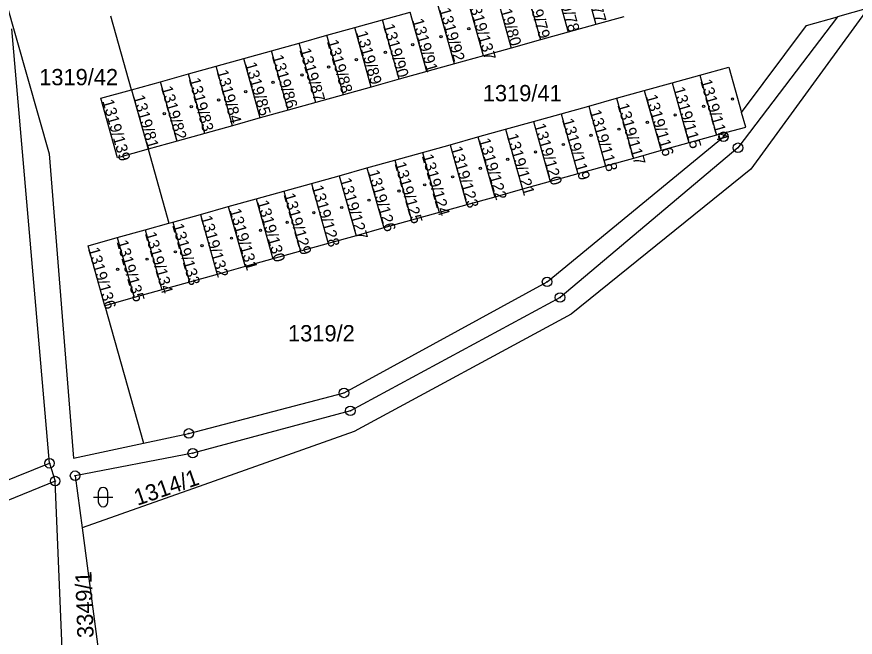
# Model space of a CAD drawing. Extents: x -733394 to -722299, y -1082822 to -1075049.
# Drawn here: x -728084.3 to -727997, y -1078945.4 to -1078880.6 of the extents above; entities that cross this region are included whole.
import ezdxf

# ---------------------------------------------------------------- set-up
doc = ezdxf.new("R2010")
doc.units = 0
for name, color, linetype in [('Hranice parcel', 7, 'Continuous'), ('Parcelní čísla', 7, 'Continuous'), ('Značky bodu BP', 7, 'Continuous'), ('Značky budov', 7, 'Continuous'), ('Značky kultur', 7, 'Continuous')]:
    doc.layers.add(name, color=color, linetype=linetype)

msp = doc.modelspace()

# ---------------------------------------------------------------- linework, layer by layer
at = {"layer": 'Hranice parcel'}
for p, q in [((-728025.72, -1078875.24), (-728023.99, -1078881.45)), ((-728028.61, -1078876.05), (-728026.88, -1078882.26)), ((-728031.5, -1078876.85), (-728029.77, -1078883.06)), ((-728034.54, -1078877.7), (-728032.81, -1078883.91)), ((-728035.7, -1078884.71), (-728037.43, -1078878.51)), ((-728038.73, -1078885.56), (-728040.46, -1078879.35)), ((-728072.39, -1078888.26), (-728074.53, -1078880.57)), ((-728046.24, -1078880.97), (-728043.35, -1078880.16)), ((-728041.62, -1078886.37), (-728043.35, -1078880.16)), ((-727995.63, -1078879.76), (-727998.82, -1078880.65)), ((-728049.13, -1078881.77), (-728046.24, -1078880.97)), ((-728044.51, -1078887.17), (-728046.24, -1078880.97)), ((-728021.1, -1078880.64), (-728023.99, -1078881.45)), ((-728080.93, -1078927.21), (-728084.85, -1078881.9)), ((-728052.02, -1078882.58), (-728049.13, -1078881.77)), ((-728047.4, -1078887.98), (-728049.13, -1078881.77)), ((-728026.88, -1078882.26), (-728029.77, -1078883.06)), ((-728023.99, -1078881.45), (-728026.88, -1078882.26)), ((-728054.91, -1078883.39), (-728052.02, -1078882.58)), ((-728050.29, -1078888.79), (-728052.02, -1078882.58)), ((-728029.77, -1078883.06), (-728032.81, -1078883.91)), ((-728057.8, -1078884.19), (-728054.91, -1078883.39)), ((-728053.18, -1078889.59), (-728054.91, -1078883.39)), ((-728032.81, -1078883.91), (-728035.7, -1078884.71)), ((-728060.68, -1078885), (-728057.8, -1078884.19)), ((-728056.07, -1078890.4), (-728057.8, -1078884.19)), ((-728035.7, -1078884.71), (-728038.73, -1078885.56)), ((-728066.46, -1078886.61), (-728063.57, -1078885.8)), ((-728063.57, -1078885.8), (-728060.68, -1078885)), ((-728061.85, -1078892.01), (-728063.57, -1078885.8)), ((-728058.96, -1078891.2), (-728060.68, -1078885)), ((-728038.73, -1078885.56), (-728041.62, -1078886.37)), ((-728069.35, -1078887.42), (-728066.46, -1078886.61)), ((-728064.74, -1078892.82), (-728066.46, -1078886.61)), ((-728041.62, -1078886.37), (-728044.51, -1078887.17)), ((-728072.39, -1078888.26), (-728069.35, -1078887.42)), ((-728067.63, -1078893.62), (-728069.35, -1078887.42)), ((-728044.51, -1078887.17), (-728047.4, -1078887.98)), ((-728018.95, -1078888.35), (-728016.06, -1078887.54)), ((-728016.06, -1078887.54), (-728013.17, -1078886.73)), ((-728016.06, -1078887.54), (-728014.31, -1078893.8)), ((-728013.17, -1078886.73), (-728011.43, -1078892.99)), ((-728072.39, -1078888.26), (-728070.66, -1078894.47)), ((-728047.4, -1078887.98), (-728050.29, -1078888.79)), ((-728021.84, -1078889.15), (-728018.95, -1078888.35)), ((-728018.95, -1078888.35), (-728017.2, -1078894.61)), ((-728050.29, -1078888.79), (-728053.18, -1078889.59)), ((-728024.73, -1078889.96), (-728021.84, -1078889.15)), ((-728021.84, -1078889.15), (-728020.09, -1078895.41)), ((-728053.18, -1078889.59), (-728056.07, -1078890.4)), ((-728027.62, -1078890.77), (-728024.73, -1078889.96)), ((-728024.73, -1078889.96), (-728022.98, -1078896.22)), ((-728056.07, -1078890.4), (-728058.96, -1078891.2)), ((-728030.51, -1078891.57), (-728027.62, -1078890.77)), ((-728027.62, -1078890.77), (-728025.87, -1078897.03)), ((-728058.96, -1078891.2), (-728061.85, -1078892.01)), ((-728033.4, -1078892.38), (-728030.51, -1078891.57)), ((-728030.51, -1078891.57), (-728028.76, -1078897.83)), ((-728061.85, -1078892.01), (-728064.74, -1078892.82)), ((-728036.29, -1078893.18), (-728033.4, -1078892.38)), ((-728033.4, -1078892.38), (-728031.65, -1078898.64)), ((-728010.35, -1078892.69), (-728011.43, -1078892.99)), ((-728067.63, -1078893.62), (-728070.66, -1078894.47)), ((-728064.74, -1078892.82), (-728067.63, -1078893.62)), ((-728039.18, -1078893.99), (-728036.29, -1078893.18)), ((-728036.29, -1078893.18), (-728034.54, -1078899.45)), ((-728011.43, -1078892.99), (-728014.31, -1078893.8)), ((-728070.66, -1078894.47), (-728068.51, -1078902.18)), ((-728042.07, -1078894.8), (-728039.18, -1078893.99)), ((-728039.18, -1078893.99), (-728037.43, -1078900.25)), ((-728014.31, -1078893.8), (-728017.2, -1078894.61)), ((-728044.96, -1078895.6), (-728042.07, -1078894.8)), ((-728042.07, -1078894.8), (-728040.32, -1078901.06)), ((-728020.09, -1078895.41), (-728022.98, -1078896.22)), ((-728017.2, -1078894.61), (-728020.09, -1078895.41)), ((-728047.85, -1078896.41), (-728044.96, -1078895.6)), ((-728044.96, -1078895.6), (-728043.21, -1078901.87)), ((-728022.98, -1078896.22), (-728025.87, -1078897.03)), ((-728050.74, -1078897.22), (-728047.85, -1078896.41)), ((-728047.85, -1078896.41), (-728046.1, -1078902.67)), ((-728025.87, -1078897.03), (-728028.76, -1078897.83)), ((-728056.52, -1078898.83), (-728053.63, -1078898.02)), ((-728053.63, -1078898.02), (-728050.74, -1078897.22)), ((-728053.63, -1078898.02), (-728051.88, -1078904.28)), ((-728050.74, -1078897.22), (-728048.99, -1078903.48)), ((-728028.76, -1078897.83), (-728031.65, -1078898.64)), ((-728059.41, -1078899.64), (-728056.52, -1078898.83)), ((-728056.52, -1078898.83), (-728054.77, -1078905.09)), ((-728031.65, -1078898.64), (-728034.54, -1078899.45)), ((-728062.3, -1078900.44), (-728059.41, -1078899.64)), ((-728059.41, -1078899.64), (-728057.66, -1078905.9)), ((-728034.54, -1078899.45), (-728037.43, -1078900.25)), ((-728065.19, -1078901.25), (-728062.3, -1078900.44)), ((-728062.3, -1078900.44), (-728060.55, -1078906.7)), ((-728037.43, -1078900.25), (-728040.32, -1078901.06)), ((-728068.08, -1078902.06), (-728065.19, -1078901.25)), ((-728065.19, -1078901.25), (-728063.44, -1078907.51)), ((-728040.32, -1078901.06), (-728043.21, -1078901.87)), ((-728070.97, -1078902.86), (-728068.51, -1078902.18)), ((-728068.51, -1078902.18), (-728068.08, -1078902.06)), ((-728068.08, -1078902.06), (-728066.33, -1078908.32)), ((-728043.21, -1078901.87), (-728046.1, -1078902.67)), ((-728073.86, -1078903.67), (-728070.97, -1078902.86)), ((-728070.97, -1078902.86), (-728069.22, -1078909.12)), ((-728046.1, -1078902.67), (-728048.99, -1078903.48)), ((-728073.86, -1078903.67), (-728072.11, -1078909.93)), ((-728048.99, -1078903.48), (-728051.88, -1078904.28)), ((-728051.88, -1078904.28), (-728054.77, -1078905.09)), ((-728057.66, -1078905.9), (-728060.55, -1078906.7)), ((-728054.77, -1078905.09), (-728057.66, -1078905.9)), ((-728060.55, -1078906.7), (-728063.44, -1078907.51)), ((-728063.44, -1078907.51), (-728066.33, -1078908.32)), ((-728066.33, -1078908.32), (-728069.22, -1078909.12)), ((-728069.22, -1078909.12), (-728072.11, -1078909.93)), ((-728072.11, -1078909.93), (-728075.15, -1078910.78)), ((-728075.15, -1078910.78), (-728071.14, -1078925.12)), ((-728080.93, -1078927.21), (-728080.34, -1078929.07)), ((-728079.51, -1078948.46), (-728080.34, -1078929.07)), ((-728077.54, -1078933.94), (-728075.71, -1078947.75))]:
    msp.add_line(p, q, dxfattribs=at)
for points in [[(-728085.49, -1078879.05), (-728080.95, -1078894.95), (-728078.41, -1078926.67), (-728071.14, -1078925.12)], [(-727995.63, -1078879.76), (-728007.85, -1078896.54), (-728026.57, -1078911.66), (-728049.18, -1078923.9), (-728064.85, -1078929.45), (-728077.54, -1078933.94)], [(-727998.82, -1078880.65), (-728009.19, -1078894.31), (-728027.73, -1078909.92), (-728049.58, -1078921.74), (-728066, -1078926.16), (-728078.26, -1078928.51), (-728077.54, -1078933.94)], [(-728008.81, -1078890.64), (-728002.04, -1078881.55), (-727998.82, -1078880.65)], [(-728013.17, -1078886.73), (-728010.14, -1078885.89), (-728008.81, -1078890.64)], [(-728070.66, -1078894.47), (-728073.84, -1078895.36), (-728075.57, -1078889.15), (-728072.39, -1078888.26)], [(-728010.35, -1078892.69), (-728008.39, -1078892.15), (-728008.81, -1078890.64)], [(-728071.14, -1078925.12), (-728066.41, -1078924.1), (-728050.24, -1078919.87), (-728029.08, -1078908.29), (-728010.7, -1078893.16), (-728010.35, -1078892.69)], [(-728075.15, -1078910.78), (-728076.89, -1078904.52), (-728073.86, -1078903.67)], [(-728146.13, -1078955.19), (-728139, -1078950.97), (-728113.19, -1078940.22), (-728080.93, -1078927.21)], [(-728080.34, -1078929.07), (-728112.19, -1078942.07), (-728138.3, -1078952.72), (-728144.03, -1078960.1)]]:
    msp.add_lwpolyline(points, dxfattribs=at)
at = {"layer": 'Značky bodu BP'}
for centre, radius in [((-728010.7, -1078893.16), 0.5), ((-728010.7, -1078893.16), 0.0303), ((-728009.19, -1078894.31), 0.5), ((-728009.19, -1078894.31), 0.0303), ((-728029.08, -1078908.29), 0.5), ((-728029.08, -1078908.29), 0.0303), ((-728027.73, -1078909.92), 0.5), ((-728027.73, -1078909.92), 0.0303), ((-728050.24, -1078919.87), 0.5), ((-728050.24, -1078919.87), 0.0303), ((-728049.58, -1078921.74), 0.5), ((-728049.58, -1078921.74), 0.0303), ((-728066.41, -1078924.1), 0.5), ((-728066.41, -1078924.1), 0.0303), ((-728066, -1078926.16), 0.5), ((-728080.93, -1078927.21), 0.5), ((-728066, -1078926.16), 0.0303), ((-728080.93, -1078927.21), 0.0303), ((-728080.34, -1078929.07), 0.5), ((-728078.26, -1078928.51), 0.5), ((-728078.26, -1078928.51), 0.0303), ((-728080.34, -1078929.07), 0.0303)]:
    msp.add_circle(centre, radius, dxfattribs=at)
at = {"layer": 'Značky budov'}
for centre, radius in [((-728037.235, -1078881.879), 0.122), ((-728040.125, -1078882.729), 0.122), ((-728043.085, -1078883.569), 0.122), ((-728045.935, -1078884.349), 0.122), ((-728051.845, -1078885.889), 0.122), ((-728048.955, -1078885.109), 0.122), ((-728054.635, -1078886.719), 0.122), ((-728057.625, -1078887.479), 0.122), ((-728060.485, -1078888.469), 0.122), ((-728063.305, -1078889.319), 0.122), ((-728009.765, -1078889.229), 0.117), ((-728066.155, -1078890.019), 0.122), ((-728012.775, -1078889.999), 0.117), ((-728068.975, -1078890.759), 0.122), ((-728015.735, -1078890.889), 0.117), ((-728018.635, -1078891.659), 0.117), ((-728021.595, -1078892.369), 0.117), ((-728024.495, -1078893.019), 0.117), ((-728027.385, -1078893.969), 0.117), ((-728033.185, -1078895.509), 0.117), ((-728030.285, -1078894.739), 0.117), ((-728036.025, -1078896.459), 0.117), ((-728038.925, -1078897.339), 0.117), ((-728044.515, -1078898.819), 0.117), ((-728041.825, -1078898.169), 0.117), ((-728047.645, -1078899.769), 0.117), ((-728050.485, -1078900.539), 0.117), ((-728053.385, -1078901.069), 0.117), ((-728056.165, -1078902.079), 0.117), ((-728058.945, -1078902.909), 0.117), ((-728061.965, -1078903.739), 0.117), ((-728065.035, -1078904.509), 0.117), ((-728070.755, -1078905.929), 0.117), ((-728067.815, -1078905.159), 0.117), ((-728073.835, -1078906.989), 0.117)]:
    msp.add_circle(centre, radius, dxfattribs=at)
at = {"layer": 'Značky kultur'}
for p, q in [((-728075.841, -1078930.241), (-728075.841, -1078931.242)), ((-728074.839, -1078931.242), (-728074.839, -1078930.241)), ((-728076.341, -1078930.741), (-728074.339, -1078930.741))]:
    msp.add_line(p, q, dxfattribs=at)
for centre, start, end in [((-728075.34, -1078930.241), 0, 180), ((-728075.34, -1078931.241), 180, 359.98789)]:
    msp.add_arc(centre, 0.5, start, end, dxfattribs=at)

# ---------------------------------------------------------------- texts
at = {"layer": 'Parcelní čísla'}
for s, height, rotation, p in [('1319/77', 1.19, 286, (-728025.601, -1078875.834)), ('1319/78', 1.19, 286, (-728028.381, -1078876.824)), ('1319/79', 1.19, 286, (-728031.451, -1078877.494)), ('1319/137', 1.19, 286, (-728037.361, -1078878.904)), ('1319/80', 1.19, 286, (-728034.451, -1078878.264)), ('1319/92', 1.19, 286, (-728040.341, -1078879.874)), ('1319/90', 1.19, 286, (-728046.191, -1078881.554)), ('1319/91', 1.19, 286, (-728043.151, -1078880.994)), ('1319/89', 1.19, 286, (-728048.991, -1078882.294)), ('1319/88', 1.19, 286, (-728052.041, -1078883.204)), ('1319/87', 1.19, 286, (-728054.911, -1078884.084)), ('1319/86', 1.19, 286, (-728057.771, -1078884.784)), ('1319/85', 1.19, 286, (-728060.561, -1078885.554)), ('1319/84', 1.19, 285, (-728063.524, -1078886.333)), ('1319/83', 1.19, 285, (-728066.424, -1078887.163)), ('1319/114', 1.19, 286, (-728013.131, -1078887.334)), ('1319/82', 1.19, 286, (-728069.321, -1078888.044)), ('1319/115', 1.19, 286, (-728015.941, -1078888.124)), ('1319/139', 1.19, 286, (-728075.431, -1078889.434)), ('1319/81', 1.19, 286, (-728072.221, -1078888.974)), ('1319/116', 1.19, 286, (-728018.811, -1078888.924)), ('1319/117', 1.19, 286, (-728021.771, -1078889.834)), ('1319/118', 1.19, 286, (-728024.671, -1078890.514)), ('1319/120', 1.19, 286, (-728030.451, -1078891.934)), ('1319/119', 1.19, 286, (-728027.531, -1078891.414)), ('1319/122', 1.19, 286, (-728036.211, -1078893.474)), ('1319/121', 1.19, 286, (-728033.311, -1078893.004)), ('1319/123', 1.19, 286, (-728039.141, -1078894.324)), ('1319/124', 1.19, 286, (-728042.151, -1078895.144)), ('1319/125', 1.19, 286, (-728044.991, -1078895.954)), ('1319/126', 1.19, 286, (-728047.771, -1078896.784)), ('1319/127', 1.19, 286, (-728050.691, -1078897.614)), ('1319/128', 1.19, 286, (-728053.621, -1078898.384)), ('1319/129', 1.19, 286, (-728056.551, -1078899.204)), ('1319/130', 1.19, 286, (-728059.301, -1078899.954)), ('1319/132', 1.19, 286, (-728065.201, -1078901.554)), ('1319/131', 1.19, 286, (-728062.181, -1078900.814)), ('1319/133', 1.19, 286, (-728068.161, -1078902.384)), ('1319/134', 1.19, 286, (-728071.001, -1078903.254)), ('1319/135', 1.19, 286, (-728073.951, -1078904.104)), ('1319/136', 1.19, 286, (-728076.921, -1078904.864)), ('1314/1', 1.7, 19, (-728071.773, -1078931.653)), ('3349/1', 1.7, 92, (-728076.32, -1078945.4))]:
    msp.add_text(s, height=height, rotation=rotation, dxfattribs=at).set_placement(p)
for s, p in [('1319/42', (-728082, -1078887.79)), ('1319/41', (-728035.78, -1078889.46)), ('1319/2', (-728056.07, -1078914.5))]:
    msp.add_text(s, height=1.7, dxfattribs=at).set_placement(p)

doc.saveas('drawing.dxf')
